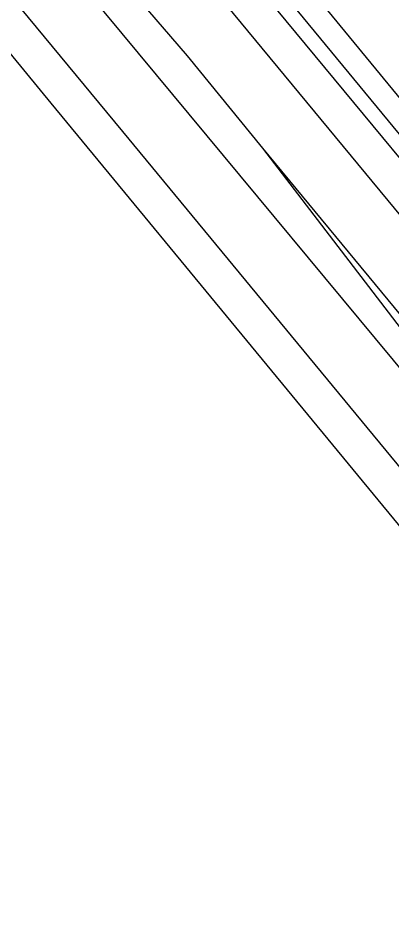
# Model space of a CAD drawing. Extents: x 156651 to 158072, y 387631 to 388990.
# Drawn here: x 157231.1 to 157276.7, y 387633.1 to 387744.8 of the extents above; entities that cross this region are included whole.
import ezdxf

# ---------------------------------------------------------------- set-up
doc = ezdxf.new("R2010")
doc.units = 0
for name, color, linetype in [('IMGEO_Berm_groen', 7, 'Continuous'), ('IMGEO_Hek', 7, 'Continuous'), ('IMGEO_Rijbaan_lokaal_gesloten', 7, 'Continuous'), ('IMGEO_Spoor', 7, 'Continuous'), ('IMGEO_Spoorbaan_halfverhard', 7, 'Continuous')]:
    doc.layers.add(name, color=color, linetype=linetype)

msp = doc.modelspace()

# ---------------------------------------------------------------- linework, layer by layer
at = {"layer": 'IMGEO_Berm_groen'}
msp.add_lwpolyline([(157166.96, 387864.35), (157177.25, 387852.02), (157242.39, 387773.24), (157261.6, 387750), (157335.27, 387660.72)], dxfattribs=at)
at = {"layer": 'IMGEO_Hek'}
msp.add_lwpolyline([(157002.51, 388013.53), (157018.74, 387994.19), (157075.93, 387926.22), (157082.75, 387918.02), (157090.12, 387909.2), (157094.78, 387903.64), (157095.92, 387902.32), (157122.69, 387870.11), (157130.37, 387860.93), (157132.63, 387858.26), (157134.02, 387856.54), (157145.33, 387842.8), (157169.21, 387813.92), (157172.29, 387810.17), (157183.24, 387796.86), (157187.33, 387792), (157191.07, 387787.45), (157201.23, 387775.21), (157230.39, 387740.08), (157235.05, 387734.4), (157242.7, 387725.14), (157253.96, 387711.46), (157289.88, 387667.87)], dxfattribs=at)
at = {"layer": 'IMGEO_Rijbaan_lokaal_gesloten'}
msp.add_lwpolyline([(157337.84, 387661.89), (157244.68, 387775.14), (157168.3, 387867.99)], dxfattribs=at)
at = {"layer": 'IMGEO_Spoor'}
for points in [[(156865.31, 388195.46), (156870.02, 388189.51), (156887.81, 388167.44), (156909.51, 388141.18), (156951.28, 388091.52), (156994.8, 388040.34), (157047.71, 387978.3), (157077.25, 387943.43), (157106.48, 387908.59), (157145.62, 387861.58), (157233.33, 387755.47), (157295.4, 387680.68)], [(156861.38, 388192.22), (156889.99, 388156.03), (156904.61, 388138.07), (156936.99, 388098.66), (156975.89, 388051.91), (157129.97, 387867.97), (157185.58, 387801.31), (157243.8, 387730.93), (157317.91, 387641.15), (157319.19, 387639.48), (157324.47, 387633.09)], [(157182.53, 387835.51), (157234.91, 387772.48), (157331.69, 387655.44), (157334.88, 387651.42), (157341.28, 387643.67)], [(157245.82, 387747), (157251.67, 387740.18), (157260.87, 387728.9)], [(157260.87, 387728.9), (157290.24, 387690.61)], [(157260.87, 387728.9), (157291.48, 387691.85)]]:
    msp.add_lwpolyline(points, dxfattribs=at)
at = {"layer": 'IMGEO_Spoorbaan_halfverhard'}
msp.add_lwpolyline([(157345.11, 387646.08), (157317.79, 387679.06), (157284.83, 387719.06), (157252.18, 387758.51), (157223.1, 387793.91), (157216.02, 387802.1), (157185.01, 387839.47), (157165.42, 387862.91)], dxfattribs=at)

doc.saveas('drawing.dxf')
